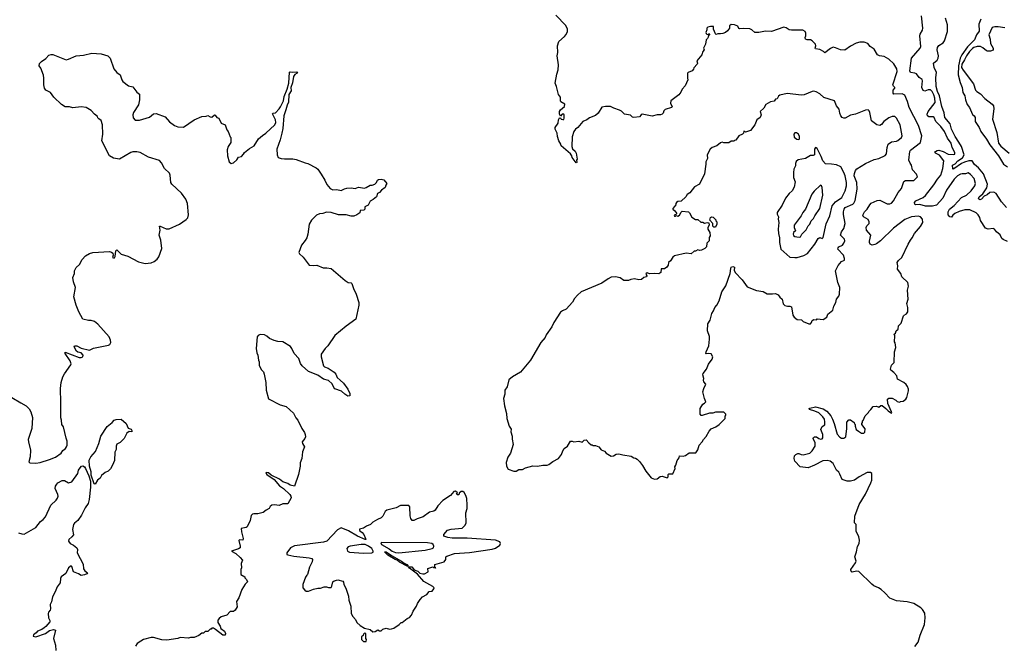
# Model space of a CAD drawing. Extents: x 2086813 to 2278017, y 548126 to 753336.
# Tile 378 of 461: x 2241699 to 2253509, y 627155 to 634658. Entities that reach past the tile are written whole.
import ezdxf

# ---------------------------------------------------------------- set-up
doc = ezdxf.new("R2010")
doc.units = 0

msp = doc.modelspace()

# ---------------------------------------------------------------- linework, layer by layer
at = {"layer": '0CON10XD'}
for points in [[(2251775, 634388), (2251733, 634377), (2251665, 634342), (2251595, 634294), (2251546, 634296), (2251485, 634321), (2251455, 634327), (2251426, 634314), (2251355, 634260), (2251340, 634275), (2251295, 634300), (2251245, 634308), (2251240, 634315), (2251247, 634345), (2251244, 634364), (2251204, 634404), (2251185, 634417), (2251145, 634417), (2251126, 634425), (2251119, 634445), (2251127, 634465), (2251128, 634495), (2251120, 634515), (2251092, 634532), (2250955, 634533), (2250928, 634538), (2250892, 634562), (2250865, 634568), (2250715, 634518), (2250645, 634522), (2250565, 634503), (2250517, 634503), (2250480, 634535), (2250455, 634548), (2250375, 634552), (2250335, 634547), (2250324, 634554), (2250312, 634582), (2250275, 634596), (2250235, 634601), (2250214, 634585), (2250212, 634555), (2250190, 634525), (2250165, 634506), (2250135, 634493), (2250105, 634488), (2250075, 634490), (2250055, 634480), (2250045, 634490), (2250022, 634545), (2250020, 634575), (2249985, 634577), (2249953, 634567), (2249942, 634555), (2249942, 634535), (2249928, 634505), (2249932, 634492), (2249943, 634483), (2249955, 634480), (2249965, 634490), (2249978, 634488), (2249962, 634468), (2249958, 634448), (2249949, 634431), (2249933, 634417), (2249927, 634365), (2249902, 634315), (2249908, 634295), (2249893, 634277), (2249883, 634235), (2249822, 634165), (2249830, 634135), (2249826, 634125), (2249785, 634080), (2249782, 634065), (2249767, 634045), (2249718, 634025), (2249709, 634015), (2249708, 633955), (2249712, 633935), (2249682, 633865), (2249644, 633826), (2249631, 633789), (2249607, 633755), (2249510, 633685), (2249507, 633657), (2249525, 633612), (2249516, 633604), (2249441, 633579), (2249427, 633565), (2249416, 633535), (2249406, 633524), (2249385, 633517), (2249345, 633518), (2249285, 633500), (2249165, 633526), (2249152, 633518), (2249135, 633493), (2249064, 633484), (2249050, 633490), (2249025, 633512), (2248954, 633524), (2248919, 633559), (2248895, 633574), (2248825, 633596), (2248785, 633618), (2248725, 633617), (2248683, 633607), (2248636, 633535), (2248605, 633510), (2248535, 633479), (2248502, 633455), (2248455, 633437), (2248395, 633363), (2248365, 633343), (2248346, 633315), (2248326, 633254), (2248322, 633135), (2248330, 633110), (2248360, 633080), (2248374, 633055), (2248387, 632985), (2248378, 632972), (2248380, 632945), (2248375, 632940), (2248327, 633005), (2248321, 633025), (2248305, 633047), (2248193, 633145), (2248192, 633165), (2248167, 633205), (2248150, 633255), (2248147, 633295), (2248122, 633345), (2248123, 633365), (2248158, 633415), (2248161, 633455), (2248175, 633480), (2248185, 633480), (2248196, 633466), (2248215, 633460), (2248225, 633462), (2248229, 633475), (2248231, 633515), (2248226, 633525), (2248208, 633525), (2248185, 633500), (2248175, 633530), (2248174, 633555), (2248186, 633575), (2248232, 633615), (2248236, 633645), (2248191, 633671), (2248186, 633686), (2248188, 633728), (2248161, 633761), (2248140, 633855), (2248124, 633895), (2248142, 634005), (2248158, 634055), (2248163, 634115), (2248148, 634225), (2248155, 634265), (2248149, 634345), (2248165, 634398), (2248235, 634456), (2248255, 634480), (2248268, 634515), (2248269, 634545), (2248250, 634590), (2248132, 634712)], [(2253547, 631997), (2253495, 632020), (2253480, 632035), (2253459, 632079), (2253414, 632114), (2253390, 632145), (2253375, 632152), (2253315, 632147), (2253285, 632157), (2253225, 632250), (2253216, 632285), (2253197, 632317), (2253172, 632342), (2253095, 632377), (2253035, 632379), (2252966, 632356), (2252914, 632335), (2252892, 632315), (2252875, 632288), (2252855, 632293), (2252836, 632316), (2252834, 632355), (2252852, 632385), (2252909, 632431), (2252995, 632525), (2253055, 632555), (2253113, 632605), (2253155, 632666), (2253163, 632695), (2253147, 632755), (2253105, 632802), (2253075, 632820), (2253042, 632808), (2253005, 632811), (2252983, 632805), (2252949, 632785), (2252906, 632745), (2252814, 632615), (2252773, 632517), (2252697, 632433), (2252648, 632422), (2252565, 632420), (2252495, 632440), (2252445, 632439), (2252434, 632445), (2252431, 632465), (2252448, 632485), (2252535, 632527), (2252562, 632548), (2252665, 632676), (2252706, 632745), (2252747, 632795), (2252773, 632875), (2252782, 632965), (2252731, 633031), (2252683, 633055), (2252676, 633065), (2252682, 633075), (2252702, 633088), (2252725, 633091), (2252775, 633075), (2252835, 633044), (2252905, 633040), (2252916, 633045), (2252914, 633065), (2252882, 633125), (2252872, 633175), (2252827, 633235), (2252793, 633315), (2252746, 633375), (2252686, 633435), (2252669, 633485), (2252655, 633491), (2252605, 633493), (2252586, 633505), (2252583, 633525), (2252595, 633555), (2252678, 633665), (2252676, 633715), (2252665, 633758), (2252645, 633795), (2252625, 633815), (2252595, 633818), (2252555, 633801), (2252535, 633809), (2252521, 633845), (2252527, 633925), (2252522, 633942), (2252486, 633965), (2252455, 634007), (2252435, 634016), (2252385, 634024), (2252377, 634045), (2252396, 634195), (2252501, 634315), (2252509, 634335), (2252497, 634465), (2252501, 634485), (2252528, 634532), (2252532, 634555), (2252515, 634705)], [(2253535, 632405), (2253475, 632472), (2253410, 632575), (2253385, 632590), (2253335, 632586), (2253305, 632556), (2253268, 632542), (2253234, 632505), (2253215, 632499), (2253202, 632505), (2253200, 632515), (2253209, 632535), (2253251, 632570), (2253300, 632640), (2253307, 632685), (2253258, 632808), (2253201, 632881), (2253152, 632922), (2253125, 632965), (2253085, 632966), (2253031, 632949), (2252997, 632933), (2252905, 632871), (2252895, 632867), (2252891, 632871), (2252887, 632915), (2252920, 632930), (2252953, 632965), (2253008, 633002), (2253029, 633035), (2252997, 633137), (2252962, 633188), (2252919, 633255), (2252877, 633345), (2252858, 633408), (2252794, 633485), (2252789, 633539), (2252760, 633615), (2252733, 633745), (2252708, 633795), (2252692, 633855), (2252686, 633964), (2252695, 634025), (2252667, 634085), (2252660, 634135), (2252705, 634174), (2252717, 634195), (2252719, 634225), (2252704, 634295), (2252708, 634325), (2252725, 634350), (2252775, 634380), (2252793, 634405), (2252826, 634515), (2252826, 634595), (2252804, 634674)], [(2253226, 634664), (2253204, 634605), (2253208, 634522), (2253175, 634475), (2253150, 634415), (2253069, 634331), (2253001, 634235), (2252981, 634195), (2252959, 634105), (2252954, 633995), (2252978, 633905), (2253003, 633845), (2253013, 633783), (2253037, 633745), (2253044, 633695), (2253065, 633642), (2253090, 633605), (2253129, 633519), (2253146, 633506), (2253159, 633485), (2253161, 633435), (2253208, 633365), (2253228, 633315), (2253294, 633224), (2253336, 633156), (2253440, 633025), (2253499, 632925), (2253546, 632895)], [(2253515, 634559), (2253435, 634574), (2253395, 634574), (2253365, 634564), (2253324, 634475), (2253338, 634425), (2253344, 634374), (2253377, 634315), (2253375, 634292), (2253345, 634279), (2253309, 634279), (2253295, 634283), (2253251, 634321), (2253225, 634335), (2253185, 634335), (2253145, 634326), (2253126, 634314), (2253091, 634275), (2253055, 634223), (2253032, 634175), (2252999, 634125), (2252996, 634085), (2253015, 634052), (2253140, 633890), (2253165, 633812), (2253181, 633795), (2253225, 633768), (2253275, 633714), (2253365, 633645), (2253381, 633625), (2253383, 633587), (2253367, 633465), (2253419, 633305), (2253441, 633175), (2253469, 633139), (2253566, 633056)], [(2252435, 627142), (2252476, 627194), (2252500, 627275), (2252553, 627405), (2252560, 627485), (2252555, 627540), (2252527, 627585), (2252507, 627605), (2252425, 627657), (2252345, 627677), (2252215, 627687), (2252135, 627719), (2252077, 627785), (2252032, 627825), (2252002, 627845), (2251945, 627869), (2251919, 627889), (2251765, 628042), (2251735, 628043), (2251685, 628031), (2251678, 628035), (2251667, 628055), (2251669, 628065), (2251725, 628144), (2251734, 628165), (2251716, 628215), (2251737, 628275), (2251749, 628341), (2251770, 628375), (2251771, 628415), (2251764, 628455), (2251731, 628525), (2251732, 628602), (2251713, 628625), (2251717, 628705), (2251770, 628845), (2251844, 628966), (2251910, 629105), (2251920, 629135), (2251920, 629215), (2251905, 629228), (2251865, 629226), (2251768, 629175), (2251714, 629136), (2251663, 629123), (2251625, 629122), (2251564, 629144), (2251538, 629208), (2251525, 629230), (2251496, 629256), (2251458, 629335), (2251420, 629365), (2251385, 629370), (2251333, 629367), (2251234, 629316), (2251155, 629284), (2251060, 629295), (2250998, 629365), (2250990, 629395), (2250992, 629428), (2251010, 629445), (2251034, 629456), (2251046, 629456), (2251073, 629443), (2251095, 629440), (2251175, 629461), (2251205, 629486), (2251242, 629545), (2251242, 629582), (2251217, 629635), (2251221, 629649), (2251234, 629656), (2251256, 629656), (2251284, 629634), (2251305, 629628), (2251325, 629630), (2251332, 629645), (2251332, 629685), (2251310, 629745), (2251325, 629778), (2251355, 629800), (2251357, 629833), (2251351, 629865), (2251331, 629895), (2251285, 629941), (2251235, 629964), (2251172, 629982), (2251168, 629995), (2251175, 630000), (2251245, 630013), (2251335, 629991), (2251381, 629961), (2251427, 629907), (2251450, 629865), (2251470, 629815), (2251505, 629688), (2251535, 629650), (2251555, 629638), (2251585, 629638), (2251607, 629655), (2251620, 629755), (2251621, 629829), (2251643, 629857), (2251665, 629858), (2251710, 629825), (2251712, 629812), (2251720, 629805), (2251720, 629785), (2251732, 629745), (2251760, 629725), (2251795, 629700), (2251825, 629700), (2251838, 629712), (2251842, 629752), (2251802, 629802), (2251800, 629815), (2251810, 629825), (2251810, 629845), (2251818, 629852), (2251840, 629905), (2251880, 629945), (2251885, 629960), (2251909, 629981), (2251935, 630020), (2251975, 630022), (2252005, 630012), (2252028, 630032), (2252045, 630030), (2252090, 629995), (2252115, 629967), (2252155, 629940), (2252160, 629945), (2252158, 629955), (2252113, 630055), (2252110, 630105), (2252123, 630117), (2252165, 630120), (2252210, 630095), (2252225, 630080), (2252255, 630070), (2252265, 630080), (2252297, 630083), (2252330, 630105), (2252342, 630128), (2252360, 630205), (2252360, 630225), (2252348, 630258), (2252333, 630283), (2252305, 630308), (2252230, 630345), (2252222, 630385), (2252185, 630427), (2252148, 630455), (2252143, 630465), (2252157, 630513), (2252189, 630545), (2252191, 630675), (2252210, 630725), (2252201, 630781), (2252193, 630795), (2252197, 630867), (2252190, 630885), (2252205, 630900), (2252214, 630926), (2252238, 630945), (2252240, 630985), (2252271, 631019), (2252302, 631105), (2252307, 631113), (2252338, 631132), (2252350, 631155), (2252353, 631205), (2252341, 631255), (2252356, 631306), (2252349, 631415), (2252361, 631461), (2252350, 631505), (2252282, 631575), (2252270, 631615), (2252228, 631665), (2252233, 631705), (2252226, 631745), (2252240, 631770), (2252281, 631805), (2252354, 631966), (2252382, 632015), (2252405, 632040), (2252430, 632095), (2252505, 632177), (2252530, 632225), (2252528, 632265), (2252504, 632294), (2252475, 632301), (2252395, 632292), (2252315, 632260), (2252181, 632159), (2252025, 632005), (2251975, 631968), (2251955, 631960), (2251924, 631954), (2251900, 631965), (2251891, 631985), (2251892, 632002), (2251908, 632075), (2251858, 632135), (2251852, 632165), (2251861, 632185), (2251890, 632215), (2251890, 632235), (2251875, 632263), (2251820, 632295), (2251814, 632315), (2251832, 632355), (2251863, 632387), (2251895, 632438), (2251914, 632456), (2251985, 632491), (2252015, 632494), (2252105, 632451), (2252135, 632449), (2252155, 632456), (2252179, 632485), (2252235, 632586), (2252276, 632635), (2252305, 632717), (2252325, 632728), (2252425, 632731), (2252460, 632765), (2252466, 632775), (2252456, 632805), (2252407, 632857), (2252394, 632915), (2252378, 632938), (2252363, 632975), (2252374, 633075), (2252382, 633092), (2252504, 633185), (2252519, 633265), (2252479, 633389), (2252368, 633605), (2252347, 633677), (2252315, 633754), (2252285, 633769), (2252185, 633766), (2252175, 633777), (2252175, 633813), (2252197, 633835), (2252197, 633845), (2252179, 633859), (2252172, 633875), (2252224, 634035), (2252219, 634069), (2252185, 634128), (2252125, 634186), (2252070, 634215), (2252014, 634224), (2251988, 634235), (2251948, 634305), (2251900, 634335), (2251872, 634372), (2251828, 634388), (2251775, 634388)], [(2242192, 629882), (2242194, 630065), (2242187, 630235), (2242197, 630305), (2242217, 630375), (2242235, 630412), (2242312, 630518), (2242318, 630532), (2242306, 630565), (2242246, 630655), (2242245, 630670), (2242412, 630608), (2242435, 630607), (2242458, 630615), (2242460, 630635), (2242435, 630661), (2242395, 630672), (2242382, 630682), (2242354, 630735), (2242358, 630745), (2242385, 630745), (2242435, 630718), (2242535, 630694), (2242585, 630717), (2242766, 630754), (2242779, 630761), (2242792, 630785), (2242790, 630815), (2242774, 630854), (2242635, 631008), (2242595, 631038), (2242555, 631052), (2242525, 631052), (2242457, 631067), (2242408, 631155), (2242378, 631235), (2242350, 631335), (2242370, 631445), (2242344, 631514), (2242338, 631565), (2242358, 631615), (2242358, 631645), (2242378, 631685), (2242417, 631723), (2242449, 631781), (2242488, 631825), (2242537, 631853), (2242575, 631864), (2242775, 631877), (2242800, 631870), (2242816, 631856), (2242822, 631835), (2242814, 631805), (2242825, 631800), (2242835, 631802), (2242845, 631817), (2242854, 631886), (2242865, 631897), (2242915, 631847), (2242995, 631823), (2243124, 631754), (2243205, 631734), (2243275, 631742), (2243311, 631759), (2243350, 631785), (2243369, 631815), (2243404, 631915), (2243391, 632015), (2243374, 632075), (2243384, 632135), (2243375, 632180), (2243385, 632183), (2243455, 632150), (2243492, 632148), (2243616, 632204), (2243695, 632260), (2243715, 632282), (2243724, 632316), (2243712, 632452), (2243692, 632505), (2243639, 632579), (2243525, 632687), (2243514, 632705), (2243504, 632794), (2243496, 632816), (2243438, 632875), (2243400, 632940), (2243375, 632970), (2243245, 633009), (2243144, 633064), (2243105, 633074), (2243055, 633071), (2243034, 633066), (2242895, 632984), (2242825, 632998), (2242776, 633026), (2242686, 633205), (2242697, 633285), (2242691, 633395), (2242675, 633450), (2242647, 633467), (2242635, 633480), (2242632, 633495), (2242595, 633523), (2242555, 633567), (2242495, 633604), (2242435, 633614), (2242335, 633601), (2242295, 633613), (2242246, 633614), (2242199, 633639), (2242108, 633728), (2242068, 633785), (2242012, 633812), (2241996, 633836), (2241988, 633875), (2241991, 633955), (2241984, 633994), (2241953, 634075), (2241932, 634105), (2241937, 634133), (2241960, 634155), (2242015, 634194), (2242049, 634231), (2242075, 634241), (2242095, 634239), (2242255, 634176), (2242285, 634183), (2242375, 634224), (2242465, 634231), (2242565, 634258), (2242675, 634247), (2242756, 634225), (2242786, 634195), (2242830, 634070), (2242866, 634025), (2242906, 633995), (2242923, 633935), (2242935, 633917), (2243004, 633864), (2243055, 633851), (2243105, 633790), (2243136, 633765), (2243137, 633695), (2243124, 633636), (2243066, 633544), (2243056, 633515), (2243061, 633481), (2243085, 633454), (2243135, 633452), (2243255, 633489), (2243303, 633527), (2243335, 633531), (2243445, 633494), (2243495, 633432), (2243558, 633388), (2243595, 633374), (2243665, 633370), (2243793, 633457), (2243883, 633497), (2243935, 633499), (2243955, 633509), (2243985, 633492), (2244005, 633490), (2244035, 633517), (2244045, 633513), (2244066, 633486), (2244087, 633475), (2244115, 633417), (2244163, 633395), (2244182, 633335), (2244198, 633315), (2244222, 633252), (2244230, 633245), (2244230, 633185), (2244200, 633135), (2244188, 633095), (2244190, 633025), (2244212, 632952), (2244235, 632932), (2244265, 632941), (2244305, 632977), (2244325, 633010), (2244358, 633015), (2244384, 633046), (2244396, 633064), (2244455, 633111), (2244511, 633145), (2244562, 633228), (2244610, 633270), (2244653, 633297), (2244761, 633395), (2244770, 633425), (2244768, 633455), (2244732, 633528), (2244740, 633535), (2244769, 633541), (2244813, 633587), (2244829, 633611), (2244862, 633685), (2244872, 633735), (2244909, 633825), (2244929, 633895), (2244935, 634028), (2244945, 634033), (2244975, 634029), (2245025, 634032), (2245032, 634025), (2245027, 634015), (2245000, 634000), (2244984, 633976), (2244971, 633899), (2244952, 633845), (2244957, 633805), (2244929, 633761), (2244922, 633668), (2244906, 633634), (2244890, 633575), (2244866, 633505), (2244856, 633354), (2244844, 633295), (2244824, 633216), (2244783, 633103), (2244788, 633035), (2244800, 633005), (2244835, 632992), (2244875, 632988), (2244975, 632990), (2245015, 632983), (2245125, 632940), (2245155, 632934), (2245255, 632880), (2245274, 632864), (2245316, 632806), (2245360, 632735), (2245385, 632681), (2245424, 632635), (2245455, 632618), (2245505, 632621), (2245555, 632610), (2245595, 632630), (2245625, 632636), (2245675, 632640), (2245725, 632634), (2245765, 632650), (2245835, 632639), (2245856, 632644), (2245905, 632674), (2245926, 632674), (2245958, 632685), (2245980, 632705), (2245993, 632735), (2246005, 632743), (2246035, 632746), (2246068, 632738), (2246102, 632695), (2246090, 632675), (2246083, 632645), (2246038, 632612), (2246016, 632584), (2245992, 632575), (2245978, 632535), (2245938, 632502), (2245905, 632482), (2245878, 632432), (2245840, 632415), (2245838, 632385), (2245828, 632375), (2245785, 632368), (2245778, 632342), (2245744, 632316), (2245709, 632301), (2245675, 632300), (2245615, 632316), (2245525, 632319), (2245435, 632344), (2245379, 632351), (2245337, 632333), (2245295, 632330), (2245258, 632315), (2245200, 632255), (2245173, 632205), (2245157, 632085), (2245145, 632041), (2245125, 632009), (2245078, 631955), (2245049, 631865), (2245055, 631850), (2245099, 631809), (2245170, 631715), (2245225, 631709), (2245265, 631712), (2245338, 631682), (2245385, 631682), (2245435, 631672), (2245605, 631528), (2245640, 631505), (2245675, 631502), (2245684, 631494), (2245702, 631435), (2245735, 631368), (2245768, 631265), (2245769, 631235), (2245732, 631065), (2245615, 630984), (2245479, 630871), (2245394, 630746), (2245364, 630716), (2245314, 630645), (2245314, 630615), (2245344, 630505), (2245355, 630494), (2245400, 630480), (2245472, 630432), (2245493, 630405), (2245506, 630366), (2245542, 630335), (2245585, 630297), (2245635, 630228), (2245660, 630175), (2245658, 630145), (2245635, 630144), (2245598, 630165), (2245561, 630201), (2245480, 630230), (2245468, 630245), (2245449, 630289), (2245405, 630332), (2245345, 630346), (2245275, 630396), (2245165, 630440), (2245086, 630505), (2245068, 630535), (2245048, 630595), (2244991, 630655), (2244965, 630715), (2244947, 630737), (2244855, 630796), (2244795, 630799), (2244751, 630811), (2244696, 630836), (2244665, 630864), (2244635, 630877), (2244585, 630881), (2244560, 630870), (2244547, 630855), (2244534, 630715), (2244544, 630664), (2244556, 630636), (2244563, 630573), (2244571, 630555), (2244573, 630513), (2244594, 630464), (2244624, 630434), (2244633, 630405), (2244650, 630305), (2244657, 630215), (2244685, 630110), (2244825, 630038), (2244895, 630018), (2244985, 629937), (2245013, 629883), (2245036, 629855), (2245084, 629754), (2245117, 629707), (2245124, 629684), (2245126, 629655), (2245120, 629635), (2245088, 629595), (2245091, 629575), (2245117, 629535), (2245093, 629475), (2245084, 629395), (2245062, 629345), (2245062, 629305), (2245043, 629205), (2244997, 629063), (2244944, 629075), (2244916, 629096), (2244855, 629117), (2244817, 629147), (2244715, 629197), (2244685, 629222), (2244655, 629229), (2244650, 629225), (2244664, 629205), (2244752, 629142), (2244815, 629069), (2244865, 629034), (2244939, 628965), (2244953, 628945), (2244956, 628924), (2244917, 628853), (2244855, 628850), (2244812, 628832), (2244755, 628841), (2244724, 628836), (2244702, 628818), (2244692, 628795), (2244655, 628777), (2244621, 628749), (2244555, 628732), (2244508, 628732), (2244493, 628727), (2244475, 628710), (2244465, 628650), (2244426, 628574), (2244414, 628566), (2244356, 628554), (2244359, 628515), (2244379, 628435), (2244374, 628416), (2244335, 628420), (2244327, 628413), (2244345, 628345), (2244342, 628325), (2244325, 628311), (2244240, 628285), (2244292, 628255), (2244345, 628209), (2244370, 628175), (2244354, 628135), (2244360, 628085), (2244352, 628065), (2244350, 628005), (2244398, 627978), (2244400, 627965), (2244420, 627945), (2244432, 627915), (2244405, 627888), (2244362, 627825), (2244326, 627724), (2244298, 627682), (2244307, 627615), (2244283, 627575), (2244265, 627560), (2244225, 627562), (2244182, 627515), (2244115, 627495), (2244090, 627475), (2244078, 627455), (2244078, 627428), (2244104, 627385), (2244110, 627355), (2244156, 627325), (2244167, 627295), (2244163, 627277), (2244135, 627276), (2244050, 627345), (2244025, 627360), (2244005, 627360), (2243995, 627350), (2243985, 627350), (2243955, 627320), (2243925, 627320), (2243905, 627300), (2243885, 627300), (2243847, 627273), (2243792, 627248), (2243747, 627247), (2243725, 627240), (2243625, 627247), (2243595, 627237), (2243465, 627217), (2243405, 627220), (2243305, 627247), (2243275, 627247), (2243185, 627224), (2243152, 627205)], [(2249315, 629148), (2249345, 629152), (2249382, 629178), (2249405, 629183), (2249465, 629163), (2249478, 629175), (2249478, 629202), (2249485, 629210), (2249535, 629210), (2249560, 629275), (2249558, 629295), (2249570, 629315), (2249585, 629370), (2249608, 629405), (2249612, 629428), (2249656, 629424), (2249685, 629430), (2249728, 629462), (2249810, 629465), (2249832, 629498), (2249850, 629555), (2249886, 629594), (2249902, 629625), (2249935, 629660), (2249970, 629725), (2249995, 629750), (2250050, 629775), (2250090, 629805), (2250160, 629875), (2250160, 629905), (2250168, 629912), (2250170, 629925), (2250145, 629950), (2250045, 629950), (2250015, 629940), (2249975, 629938), (2249885, 629910), (2249875, 629910), (2249860, 629925), (2249863, 629995), (2249893, 630045), (2249915, 630058), (2249928, 630075), (2249912, 630115), (2249894, 630195), (2249904, 630236), (2249928, 630285), (2249906, 630316), (2249902, 630335), (2249906, 630356), (2249892, 630398), (2249896, 630414), (2249938, 630465), (2249960, 630525), (2250007, 630585), (2250013, 630615), (2249995, 630652), (2249966, 630656), (2249935, 630650), (2249930, 630655), (2249932, 630675), (2249964, 630745), (2249974, 630825), (2249973, 630857), (2249949, 630925), (2249955, 631010), (2249983, 631055), (2250001, 631135), (2250023, 631165), (2250036, 631205), (2250062, 631235), (2250089, 631285), (2250122, 631395), (2250170, 631465), (2250220, 631615), (2250228, 631675), (2250235, 631690), (2250255, 631698), (2250275, 631690), (2250270, 631655), (2250280, 631625), (2250365, 631536), (2250425, 631454), (2250535, 631409), (2250615, 631398), (2250665, 631370), (2250729, 631371), (2250765, 631376), (2250798, 631358), (2250815, 631330), (2250844, 631305), (2250855, 631252), (2250875, 631229), (2250908, 631222), (2250935, 631223), (2250958, 631215), (2250972, 631115), (2250990, 631090), (2251024, 631064), (2251075, 631058), (2251098, 631038), (2251165, 631012), (2251185, 631012), (2251198, 631025), (2251205, 631050), (2251225, 631062), (2251255, 631060), (2251265, 631070), (2251335, 631062), (2251381, 631089), (2251394, 631126), (2251452, 631175), (2251466, 631224), (2251490, 631265), (2251497, 631305), (2251525, 631342), (2251531, 631365), (2251536, 631445), (2251514, 631504), (2251484, 631645), (2251515, 631711), (2251555, 631757), (2251593, 631775), (2251594, 631795), (2251579, 631835), (2251513, 631905), (2251515, 631920), (2251526, 631934), (2251567, 631955), (2251585, 631978), (2251597, 632005), (2251593, 632025), (2251544, 632075), (2251555, 632115), (2251585, 632155), (2251602, 632215), (2251582, 632322), (2251582, 632355), (2251588, 632385), (2251600, 632405), (2251691, 632445), (2251705, 632459), (2251720, 632490), (2251743, 632625), (2251742, 632705), (2251709, 632785), (2251712, 632815), (2251725, 632849), (2251742, 632868), (2251845, 632932), (2251950, 632980), (2252005, 632993), (2252080, 633030), (2252095, 633050), (2252103, 633125), (2252118, 633165), (2252155, 633192), (2252215, 633199), (2252233, 633207), (2252276, 633244), (2252286, 633265), (2252260, 633395), (2252215, 633478), (2252197, 633497), (2252165, 633497), (2252125, 633479), (2252064, 633436), (2252035, 633399), (2252015, 633388), (2251982, 633395), (2251915, 633443), (2251898, 633545), (2251890, 633565), (2251875, 633577), (2251845, 633573), (2251725, 633526), (2251665, 633513), (2251602, 633478), (2251585, 633476), (2251566, 633486), (2251550, 633505), (2251537, 633535), (2251527, 633585), (2251498, 633625), (2251473, 633683), (2251346, 633726), (2251295, 633769), (2251252, 633792), (2251225, 633799), (2251205, 633797), (2251107, 633755), (2251075, 633751), (2250905, 633774), (2250816, 633754), (2250800, 633740), (2250785, 633708), (2250766, 633704), (2250748, 633682), (2250705, 633674), (2250648, 633642), (2250625, 633598), (2250582, 633555), (2250593, 633515), (2250579, 633485), (2250540, 633455), (2250518, 633395), (2250465, 633328), (2250405, 633310), (2250398, 633318), (2250385, 633320), (2250380, 633295), (2250370, 633285), (2250324, 633266), (2250288, 633212), (2250275, 633210), (2250265, 633200), (2250235, 633200), (2250205, 633180), (2250145, 633180), (2250125, 633188), (2250105, 633180), (2250060, 633145), (2250005, 633123), (2249980, 633105), (2249946, 633035), (2249950, 632995), (2249929, 632955), (2249930, 632925), (2249915, 632810), (2249852, 632685), (2249795, 632652), (2249738, 632582), (2249705, 632560), (2249688, 632532), (2249635, 632480), (2249595, 632477), (2249577, 632465), (2249569, 632455), (2249564, 632426), (2249555, 632418), (2249532, 632395), (2249532, 632385), (2249556, 632366), (2249580, 632335), (2249568, 632322), (2249550, 632315), (2249555, 632300), (2249565, 632300), (2249575, 632310), (2249593, 632303), (2249615, 632313), (2249632, 632348), (2249645, 632360), (2249722, 632352), (2249735, 632340), (2249761, 632291), (2249805, 632260), (2249832, 632262), (2249868, 632228), (2249895, 632228), (2249915, 632218), (2249945, 632227), (2249965, 632220), (2249968, 632195), (2249952, 632165), (2249953, 632147), (2249977, 632107), (2249980, 632065), (2249970, 632045), (2249970, 632005), (2249943, 631977), (2249938, 631932), (2249917, 631913), (2249876, 631894), (2249855, 631890), (2249835, 631898), (2249805, 631882), (2249788, 631882), (2249755, 631848), (2249695, 631857), (2249555, 631824), (2249535, 631810), (2249507, 631765), (2249482, 631745), (2249476, 631715), (2249461, 631689), (2249435, 631671), (2249395, 631668), (2249389, 631625), (2249365, 631609), (2249315, 631613), (2249255, 631608), (2249225, 631622), (2249212, 631615), (2249210, 631605), (2249220, 631585), (2249218, 631572), (2249184, 631566), (2249157, 631543), (2249125, 631538), (2249075, 631548), (2249028, 631542), (2249002, 631528), (2248958, 631528), (2248945, 631530), (2248902, 631562), (2248845, 631572), (2248795, 631568), (2248759, 631551), (2248681, 631499), (2248434, 631396), (2248388, 631355), (2248353, 631315), (2248329, 631271), (2248252, 631185), (2248212, 631168), (2248188, 631152), (2248105, 631028), (2248084, 630975), (2248013, 630877), (2248002, 630845), (2247952, 630785), (2247825, 630574), (2247705, 630432), (2247612, 630375), (2247565, 630338), (2247546, 630255), (2247519, 630215), (2247519, 630165), (2247504, 630115), (2247514, 630025), (2247539, 629935), (2247544, 629875), (2247572, 629785), (2247596, 629746), (2247592, 629715), (2247608, 629665), (2247608, 629628), (2247620, 629565), (2247585, 629460), (2247555, 629410), (2247534, 629346), (2247538, 629305), (2247557, 629267), (2247625, 629243), (2247655, 629243), (2247685, 629262), (2247730, 629265), (2247766, 629284), (2247855, 629306), (2247912, 629302), (2247976, 629316), (2248025, 629314), (2248045, 629322), (2248095, 629361), (2248164, 629396), (2248200, 629445), (2248213, 629487), (2248231, 629515), (2248268, 629545), (2248305, 629602), (2248324, 629604), (2248345, 629597), (2248405, 629602), (2248445, 629590), (2248470, 629615), (2248495, 629618), (2248524, 629584), (2248555, 629560), (2248565, 629560), (2248575, 629550), (2248605, 629552), (2248644, 629534), (2248675, 629498), (2248714, 629484), (2248735, 629460), (2248795, 629422), (2248822, 629428), (2248854, 629446), (2248885, 629452), (2248935, 629438), (2249035, 629423), (2249065, 629403), (2249085, 629400), (2249105, 629388), (2249135, 629358), (2249171, 629311), (2249208, 629245), (2249275, 629162), (2249315, 629148)], [(2251045, 633222), (2251052, 633228), (2251053, 633255), (2251042, 633285), (2251015, 633302), (2250995, 633302), (2250983, 633285), (2250988, 633248), (2251020, 633225), (2251045, 633222)], [(2251025, 631804), (2251105, 631831), (2251149, 631855), (2251235, 631965), (2251275, 632034), (2251295, 632044), (2251325, 632034), (2251335, 632046), (2251372, 632208), (2251415, 632305), (2251444, 632425), (2251484, 632475), (2251559, 632525), (2251600, 632605), (2251616, 632664), (2251616, 632706), (2251599, 632785), (2251585, 632825), (2251547, 632895), (2251495, 632918), (2251435, 632927), (2251365, 632928), (2251334, 632965), (2251313, 633015), (2251265, 633112), (2251244, 633126), (2251232, 633105), (2251232, 633035), (2251215, 633027), (2251185, 633028), (2251125, 632994), (2251035, 632976), (2251013, 632957), (2251004, 632935), (2251004, 632905), (2250986, 632865), (2250979, 632825), (2250980, 632765), (2251002, 632715), (2250990, 632650), (2250964, 632606), (2250928, 632575), (2250883, 632517), (2250845, 632434), (2250786, 632345), (2250786, 632326), (2250799, 632295), (2250797, 632265), (2250806, 632225), (2250797, 632147), (2250799, 632095), (2250812, 632042), (2250812, 631985), (2250828, 631905), (2250935, 631809), (2250995, 631807), (2251025, 631804)], [(2251055, 632050), (2251065, 632054), (2251081, 632085), (2251131, 632139), (2251155, 632184), (2251176, 632205), (2251191, 632245), (2251221, 632275), (2251235, 632306), (2251297, 632395), (2251332, 632555), (2251324, 632645), (2251317, 632665), (2251305, 632674), (2251227, 632603), (2251200, 632565), (2251126, 632385), (2251094, 632346), (2251074, 632305), (2250989, 632195), (2250990, 632165), (2251005, 632125), (2250979, 632105), (2250976, 632086), (2250981, 632070), (2250997, 632057), (2251022, 632052), (2251055, 632050)], [(2250045, 632170), (2250025, 632170), (2250012, 632182), (2250012, 632212), (2249978, 632255), (2249986, 632284), (2250000, 632295), (2250019, 632289), (2250048, 632258), (2250050, 632245), (2250060, 632235), (2250060, 632205), (2250045, 632170)], [(2241605, 630127), (2241715, 630063), (2241776, 630026), (2241815, 629990), (2241833, 629955), (2241852, 629885), (2241846, 629754), (2241803, 629625), (2241804, 629594), (2241831, 629495), (2241827, 629417), (2241810, 629355), (2241823, 629343), (2241895, 629340), (2241945, 629349), (2242055, 629382), (2242127, 629413), (2242195, 629458), (2242218, 629492), (2242248, 629515), (2242262, 629535), (2242270, 629555), (2242270, 629605), (2242255, 629640), (2242224, 629775), (2242203, 629805), (2242201, 629855), (2242192, 629882)], [(2242605, 629086), (2242592, 629092), (2242557, 629195), (2242555, 629235), (2242538, 629305), (2242533, 629377), (2242552, 629415), (2242609, 629481), (2242647, 629575), (2242672, 629665), (2242750, 629780), (2242808, 629825), (2242834, 629856), (2242855, 629864), (2242915, 629867), (2242975, 629815), (2243001, 629761), (2243035, 629747), (2243049, 629725), (2243043, 629717), (2243011, 629719), (2242985, 629699), (2242952, 629635), (2242905, 629586), (2242863, 629567), (2242856, 629545), (2242856, 629505), (2242839, 629471), (2242835, 629370), (2242813, 629315), (2242787, 629273), (2242761, 629245), (2242724, 629226), (2242680, 629190), (2242665, 629161), (2242634, 629135), (2242605, 629086)], [(2241685, 628502), (2241725, 628490), (2241755, 628489), (2241895, 628568), (2241950, 628640), (2241981, 628665), (2242009, 628695), (2242074, 628835), (2242136, 628894), (2242152, 628918), (2242159, 628945), (2242156, 628965), (2242124, 629036), (2242128, 629062), (2242144, 629086), (2242157, 629103), (2242209, 629131), (2242235, 629130), (2242285, 629104), (2242325, 629114), (2242396, 629214), (2242406, 629255), (2242424, 629285), (2242440, 629305), (2242455, 629309), (2242475, 629296), (2242487, 629277), (2242529, 629189), (2242547, 629125), (2242549, 629051), (2242532, 628905), (2242522, 628855), (2242485, 628802), (2242442, 628715), (2242395, 628651), (2242355, 628620), (2242344, 628604), (2242334, 628545), (2242345, 628480), (2242326, 628454), (2242287, 628425), (2242286, 628405), (2242305, 628376), (2242346, 628356), (2242386, 628325), (2242394, 628305), (2242389, 628265), (2242459, 628129), (2242464, 628074), (2242480, 628050), (2242512, 628025), (2242505, 628013), (2242475, 628001), (2242435, 627994), (2242405, 628014), (2242346, 628036), (2242325, 628100), (2242315, 628110), (2242285, 628086), (2242252, 628015), (2242197, 627975), (2242189, 627955), (2242184, 627906), (2242148, 627855), (2242125, 627795), (2242094, 627735), (2242080, 627675), (2242066, 627645), (2242068, 627592), (2242063, 627575), (2242046, 627554), (2242042, 627535), (2242044, 627485), (2242063, 627445), (2242060, 627435), (2242015, 627380), (2241992, 627365), (2241967, 627343), (2241913, 627325), (2241896, 627304), (2241865, 627280), (2241862, 627265), (2241895, 627258), (2242008, 627295), (2242058, 627332), (2242105, 627344), (2242128, 627338), (2242106, 627235), (2242127, 627155), (2242134, 627094)], [(2245935, 627317), (2245965, 627322), (2245995, 627340), (2246015, 627330), (2246035, 627330), (2246055, 627350), (2246095, 627360), (2246135, 627350), (2246159, 627351), (2246185, 627360), (2246250, 627405), (2246275, 627430), (2246285, 627430), (2246345, 627478), (2246375, 627490), (2246400, 627515), (2246420, 627565), (2246460, 627625), (2246470, 627655), (2246502, 627705), (2246532, 627735), (2246582, 627765), (2246611, 627799), (2246648, 627805), (2246667, 627833), (2246669, 627845), (2246655, 627861), (2246545, 627919), (2246470, 628010), (2246375, 628081), (2246362, 628098), (2246402, 628095), (2246432, 628062), (2246475, 628046), (2246500, 628020), (2246535, 628011), (2246555, 628012), (2246600, 628035), (2246593, 628077), (2246655, 628098), (2246665, 628090), (2246680, 628090), (2246685, 628080), (2246690, 628085), (2246680, 628090), (2246680, 628125), (2246792, 628158), (2246809, 628185), (2246811, 628215), (2246821, 628225), (2246915, 628254), (2247095, 628267), (2247365, 628306), (2247405, 628319), (2247457, 628355), (2247467, 628375), (2247458, 628395), (2247405, 628416), (2247065, 628438), (2246885, 628441), (2246835, 628448), (2246787, 628465), (2246787, 628485), (2246832, 628535), (2246875, 628546), (2247005, 628560), (2247044, 628596), (2247054, 628624), (2247049, 628745), (2247066, 628795), (2247067, 628835), (2247062, 628915), (2247052, 628952), (2247029, 628989), (2247015, 629000), (2246995, 629000), (2246972, 628978), (2246965, 628960), (2246945, 628960), (2246940, 628975), (2246950, 628985), (2246925, 629002), (2246905, 628998), (2246865, 628952), (2246775, 628892), (2246714, 628826), (2246683, 628777), (2246666, 628764), (2246615, 628750), (2246540, 628695), (2246465, 628672), (2246425, 628652), (2246405, 628652), (2246392, 628675), (2246383, 628707), (2246380, 628815), (2246365, 628830), (2246267, 628833), (2246215, 628802), (2246103, 628775), (2246085, 628759), (2246056, 628705), (2246035, 628684), (2245993, 628665), (2245935, 628630), (2245906, 628604), (2245858, 628582), (2245825, 628559), (2245774, 628546), (2245775, 628533), (2245809, 628509), (2245826, 628485), (2245848, 628435), (2245850, 628425), (2245844, 628425), (2245753, 628463), (2245645, 628529), (2245555, 628564), (2245512, 628538), (2245385, 628403), (2245345, 628392), (2244995, 628346), (2244947, 628325), (2244903, 628265), (2244903, 628245), (2244915, 628239), (2244987, 628225), (2245173, 628205), (2245202, 628195), (2245210, 628185), (2245208, 628155), (2245176, 628094), (2245151, 628005), (2245144, 627996), (2245126, 627974), (2245094, 627885), (2245097, 627845), (2245118, 627818), (2245136, 627806), (2245165, 627806), (2245225, 627829), (2245275, 627841), (2245308, 627842), (2245352, 627858), (2245378, 627858), (2245405, 627848), (2245425, 627847), (2245435, 627850), (2245444, 627865), (2245454, 627915), (2245472, 627928), (2245515, 627940), (2245575, 627923), (2245584, 627914), (2245587, 627885), (2245611, 627841), (2245644, 627745), (2245649, 627695), (2245673, 627625), (2245676, 627536), (2245695, 627500), (2245727, 627465), (2245745, 627428), (2245783, 627393), (2245835, 627361), (2245905, 627346), (2245935, 627317)], [(2245825, 628260), (2245925, 628262), (2245939, 628271), (2245941, 628285), (2245925, 628315), (2245885, 628345), (2245845, 628365), (2245795, 628365), (2245662, 628345), (2245638, 628335), (2245622, 628315), (2245632, 628285), (2245655, 628273), (2245825, 628260)], [(2246245, 628265), (2246562, 628295), (2246648, 628315), (2246662, 628325), (2246668, 628345), (2246658, 628365), (2246644, 628374), (2246590, 628385), (2246041, 628389), (2246032, 628385), (2246038, 628365), (2246133, 628313), (2246165, 628284), (2246205, 628268), (2246245, 628265)], [(2246355, 628102), (2246255, 628153), (2246228, 628178), (2246202, 628185), (2246116, 628235), (2246077, 628275), (2246096, 628275), (2246160, 628230), (2246279, 628165), (2246309, 628139), (2246342, 628125), (2246360, 628105), (2246355, 628102)], [(2245855, 627200), (2245860, 627225), (2245850, 627235), (2245850, 627295), (2245835, 627300), (2245822, 627288), (2245818, 627272), (2245800, 627255), (2245800, 627225), (2245825, 627200), (2245855, 627200)], [(2243152, 627205), (2243110, 627175), (2243090, 627145)]]:
    msp.add_lwpolyline(points, dxfattribs=at)

doc.saveas('drawing.dxf')
